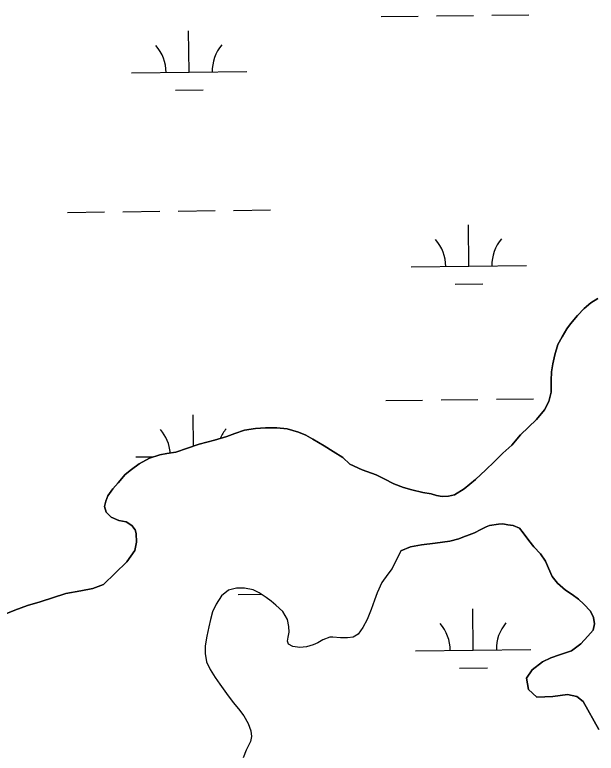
# Model space of a CAD drawing. Extents: x 3683613 to 3738215, y 469626 to 495384.
# Drawn here: x 3718363 to 3718867, y 491966 to 492606 of the extents above; entities that cross this region are included whole.
import ezdxf

# ---------------------------------------------------------------- set-up
doc = ezdxf.new("R2010")
doc.units = 0
doc.layers.add('V-TOPO-SHOR', color=7, linetype='Continuous')
doc.layers.add('V-WETL-SWMP', color=7, linetype='Continuous')

msp = doc.modelspace()

# ---------------------------------------------------------------- linework, layer by layer
at = {"layer": 'V-TOPO-SHOR'}
for points in [[(3718868.5, 492360.21), (3718862.41, 492356.27), (3718856.57, 492351.42), (3718850.88, 492345.39), (3718844.67, 492338.07), (3718841.43, 492333.75), (3718837.43, 492326.96), (3718833.82, 492320.17), (3718831.14, 492311.3), (3718829.36, 492303.6), (3718828.22, 492296.57), (3718827.87, 492289.01), (3718827.9, 492284.58), (3718827.93, 492278.98), (3718826.02, 492271.03), (3718822.28, 492263.72), (3718815.3, 492255.22), (3718801.31, 492241.98), (3718793.8, 492232.96), (3718786.16, 492226.01), (3718778.39, 492218.55), (3718771.26, 492211.61), (3718762.32, 492203.35), (3718752.47, 492195.23), (3718744.03, 492190.1), (3718738.83, 492188.77), (3718733.36, 492188.74), (3718728.67, 492189.5), (3718723.84, 492190.9), (3718716.67, 492192.17), (3718707.29, 492194.33), (3718699.98, 492196.5), (3718691.5, 492199.58), (3718683.27, 492203.83), (3718676.09, 492207.31), (3718664.09, 492211.67), (3718653.38, 492216.69), (3718647.23, 492222.26), (3718639, 492227.55), (3718631.15, 492232.59), (3718621.35, 492238.26), (3718615.22, 492241.61), (3718608.82, 492244.31), (3718599.04, 492247.12), (3718590.18, 492247.99), (3718580.41, 492248.19), (3718571.69, 492247.5), (3718562.06, 492246.01), (3718553.74, 492243.1), (3718546.85, 492240.72), (3718536.06, 492237.4), (3718522.67, 492233.81), (3718502.65, 492226.93), (3718494.71, 492225.85), (3718488.6, 492224.77), (3718479.76, 492221.86), (3718470.67, 492216.99), (3718464.19, 492212.14), (3718458.74, 492207.55), (3718452.66, 492200.48), (3718447.87, 492195.12), (3718443.74, 492189.1), (3718441.81, 492184.67), (3718440.79, 492179.97), (3718442.25, 492175.16), (3718446.58, 492170.63), (3718453.23, 492167.93), (3718459.49, 492166.66), (3718464.33, 492163.56), (3718467.21, 492159.67), (3718468.27, 492156.55), (3718468.57, 492149), (3718466.92, 492141.7), (3718460.2, 492132.03), (3718439.86, 492112.38), (3718430.51, 492108.81), (3718420.23, 492106.8), (3718407.35, 492104.65), (3718384.86, 492097.49), (3718373.94, 492094.05), (3718363.15, 492090.21), (3718350.42, 492084.93)], [(3718697.67, 492141.64), (3718706.13, 492145.08), (3718715.51, 492146.82), (3718727.37, 492148.32), (3718740.15, 492149.83), (3718747.96, 492151.96), (3718751.47, 492153.28), (3718756.81, 492155.27), (3718761.5, 492157.12), (3718766.83, 492159.89), (3718771.51, 492162.39), (3718774.37, 492163.45), (3718782.19, 492164.54), (3718786.1, 492164.82), (3718790.41, 492164.19), (3718794.98, 492163.43), (3718800.34, 492161.24), (3718803.75, 492157.09), (3718808.61, 492150.47), (3718812.82, 492145.14), (3718818.59, 492139.04), (3718823.06, 492132.55), (3718825.7, 492126.56), (3718828.74, 492119.41), (3718833.47, 492113.56), (3718840.28, 492107.6), (3718846.17, 492103.72), (3718851.54, 492099.57), (3718856.13, 492095.43), (3718861.9, 492089.33), (3718864.54, 492083.73), (3718865.48, 492078.26), (3718864.21, 492072.91), (3718859.8, 492067.54), (3718853.71, 492061.11), (3718845.53, 492054.94), (3718835.24, 492051.36), (3718827.56, 492048.71), (3718820.28, 492045.28), (3718811.58, 492038.32), (3718806.53, 492031.38), (3718808.15, 492021.47), (3718815.62, 492014.73), (3718829.44, 492015.46), (3718841.95, 492016.96), (3718850.31, 492015.32), (3718855.55, 492011.17), (3718869.25, 491986.86)], [(3718697.67, 492141.64), (3718690.07, 492126.35), (3718686.32, 492121.26), (3718681.15, 492114.19), (3718677.03, 492105.05), (3718674.85, 492098.78), (3718671.77, 492090.82), (3718668.3, 492082.2), (3718664.69, 492075.14), (3718660.55, 492069.26), (3718656.26, 492066.63), (3718651.45, 492066.08), (3718645.45, 492066.31), (3718638.68, 492066.79), (3718635.94, 492066.78), (3718629.96, 492064.53), (3718625.68, 492061.77), (3718621.52, 492060.06), (3718615.92, 492058.46), (3718610.19, 492057.78), (3718603.94, 492058.53), (3718600.27, 492060.59), (3718599.48, 492063.19), (3718599.85, 492066.84), (3718600.74, 492071.15), (3718600.45, 492075.97), (3718599.25, 492082.08), (3718595.3, 492088.96), (3718589.28, 492094.54), (3718585.22, 492098.03), (3718580.77, 492101.26), (3718574.75, 492105.27), (3718569.66, 492107.72), (3718562.1, 492109.11), (3718555.06, 492109.2), (3718548.3, 492107.34), (3718542.07, 492102.48), (3718537.42, 492095.29), (3718534.46, 492088.63), (3718532.67, 492082.11), (3718531.27, 492075.85), (3718529.49, 492067.5), (3718528.11, 492059.28), (3718527.88, 492052.64), (3718529.09, 492045.48), (3718532.39, 492038.72), (3718536.73, 492031.84), (3718540.79, 492026), (3718546.57, 492017.95), (3718552.35, 492010.17), (3718556.94, 492004.72), (3718561.53, 491998.49), (3718565.35, 491991.87), (3718567.46, 491985.63), (3718568.14, 491980.68), (3718567.25, 491976.25), (3718563.65, 491968.93), (3718560.82, 491962.14)]]:
    msp.add_lwpolyline(points, dxfattribs=at)
at = {"layer": 'V-WETL-SWMP'}
for p, q in [((3718680.63, 492604.43), (3718712.63, 492604.8)), ((3718728.63, 492604.99), (3718760.62, 492605.36)), ((3718776.62, 492605.55), (3718808.62, 492605.92)), ((3718514.12, 492556.06), (3718513.7, 492592.06)), ((3718464.12, 492555.48), (3718564.11, 492556.64)), ((3718502.3, 492540.49), (3718526.3, 492540.77)), ((3718408.68, 492434.75), (3718440.68, 492435.13)), ((3718456.67, 492435.31), (3718488.67, 492435.69)), ((3718504.67, 492435.87), (3718536.67, 492436.24)), ((3718552.67, 492436.43), (3718584.67, 492436.8)), ((3718756.56, 492388.06), (3718756.14, 492424.06)), ((3718706.56, 492387.48), (3718806.56, 492388.64)), ((3718744.74, 492372.49), (3718768.74, 492372.77)), ((3718862.41, 492356.27), (3718868.5, 492360.21)), ((3718850.88, 492345.39), (3718856.57, 492351.42)), ((3718856.57, 492351.42), (3718862.41, 492356.27)), ((3718844.67, 492338.07), (3718850.88, 492345.39)), ((3718837.43, 492326.96), (3718841.43, 492333.75)), ((3718841.43, 492333.75), (3718844.67, 492338.07)), ((3718833.82, 492320.17), (3718837.43, 492326.96)), ((3718831.14, 492311.3), (3718833.82, 492320.17)), ((3718829.36, 492303.6), (3718831.14, 492311.3)), ((3718828.22, 492296.57), (3718829.36, 492303.6)), ((3718827.87, 492289.01), (3718828.22, 492296.57)), ((3718827.93, 492278.98), (3718827.87, 492289.01)), ((3718826.02, 492271.03), (3718827.93, 492278.98)), ((3718684.5, 492271.78), (3718716.5, 492272.15)), ((3718732.5, 492272.34), (3718764.5, 492272.71)), ((3718780.49, 492272.9), (3718812.49, 492273.27)), ((3718822.28, 492263.72), (3718826.02, 492271.03)), ((3718815.3, 492255.21), (3718822.28, 492263.72)), ((3718517.89, 492232.17), (3718517.57, 492259.41)), ((3718801.31, 492241.98), (3718815.3, 492255.21)), ((3718546.85, 492240.72), (3718553.74, 492243.1)), ((3718553.74, 492243.1), (3718562.06, 492246.01)), ((3718562.06, 492246.01), (3718571.69, 492247.49)), ((3718571.69, 492247.49), (3718580.41, 492248.19)), ((3718580.41, 492248.19), (3718590.18, 492247.99)), ((3718590.18, 492247.99), (3718599.04, 492247.12)), ((3718599.04, 492247.12), (3718608.82, 492244.31)), ((3718608.82, 492244.31), (3718615.22, 492241.61)), ((3718522.67, 492233.81), (3718536.06, 492237.4)), ((3718536.06, 492237.4), (3718546.85, 492240.72)), ((3718615.22, 492241.61), (3718621.36, 492238.26)), ((3718621.36, 492238.26), (3718631.15, 492232.59)), ((3718793.8, 492232.96), (3718801.31, 492241.98)), ((3718502.65, 492226.93), (3718522.67, 492233.81)), ((3718631.15, 492232.59), (3718639, 492227.55)), ((3718786.16, 492226.01), (3718793.8, 492232.96)), ((3718479.76, 492221.86), (3718488.6, 492224.77)), ((3718488.6, 492224.77), (3718494.72, 492225.85)), ((3718494.72, 492225.85), (3718502.65, 492226.93)), ((3718639, 492227.55), (3718647.23, 492222.26)), ((3718778.39, 492218.55), (3718786.16, 492226.01)), ((3718464.19, 492212.13), (3718470.67, 492216.99)), ((3718467.99, 492222.83), (3718483.24, 492223)), ((3718470.67, 492216.99), (3718479.76, 492221.86)), ((3718647.23, 492222.26), (3718653.38, 492216.69)), ((3718653.38, 492216.69), (3718664.09, 492211.67)), ((3718771.26, 492211.61), (3718778.39, 492218.55)), ((3718458.74, 492207.55), (3718464.19, 492212.13)), ((3718664.09, 492211.67), (3718676.09, 492207.31)), ((3718762.32, 492203.35), (3718771.26, 492211.61)), ((3718452.66, 492200.48), (3718458.74, 492207.55)), ((3718676.09, 492207.31), (3718683.27, 492203.83)), ((3718447.87, 492195.12), (3718452.66, 492200.48)), ((3718683.27, 492203.83), (3718691.5, 492199.58)), ((3718691.5, 492199.58), (3718699.98, 492196.5)), ((3718752.47, 492195.23), (3718762.32, 492203.35)), ((3718443.74, 492189.1), (3718447.87, 492195.12)), ((3718699.98, 492196.5), (3718707.29, 492194.33)), ((3718707.29, 492194.33), (3718716.67, 492192.16)), ((3718716.67, 492192.16), (3718723.84, 492190.9)), ((3718744.03, 492190.1), (3718752.47, 492195.23)), ((3718441.81, 492184.66), (3718443.74, 492189.1)), ((3718723.84, 492190.9), (3718728.67, 492189.5)), ((3718728.67, 492189.5), (3718733.36, 492188.74)), ((3718733.36, 492188.74), (3718738.83, 492188.77)), ((3718738.83, 492188.77), (3718744.03, 492190.1)), ((3718440.79, 492179.97), (3718441.81, 492184.66)), ((3718442.25, 492175.16), (3718440.79, 492179.97)), ((3718446.58, 492170.63), (3718442.25, 492175.16)), ((3718453.23, 492167.93), (3718446.58, 492170.63)), ((3718459.49, 492166.66), (3718453.23, 492167.93)), ((3718464.33, 492163.56), (3718459.49, 492166.66)), ((3718467.21, 492159.67), (3718464.33, 492163.56)), ((3718468.27, 492156.55), (3718467.21, 492159.67)), ((3718766.83, 492159.89), (3718761.5, 492157.12)), ((3718771.51, 492162.39), (3718766.83, 492159.89)), ((3718774.37, 492163.45), (3718771.51, 492162.39)), ((3718782.19, 492164.54), (3718774.37, 492163.45)), ((3718786.1, 492164.82), (3718782.19, 492164.54)), ((3718790.41, 492164.19), (3718786.1, 492164.82)), ((3718794.98, 492163.43), (3718790.41, 492164.19)), ((3718800.34, 492161.24), (3718794.98, 492163.43)), ((3718803.75, 492157.09), (3718800.34, 492161.24)), ((3718468.57, 492149), (3718468.27, 492156.55)), ((3718751.47, 492153.28), (3718747.96, 492151.96)), ((3718756.81, 492155.27), (3718751.47, 492153.28)), ((3718761.5, 492157.12), (3718756.81, 492155.27)), ((3718808.62, 492150.47), (3718803.75, 492157.09)), ((3718466.92, 492141.7), (3718468.57, 492149)), ((3718715.51, 492146.82), (3718706.13, 492145.08)), ((3718727.37, 492148.32), (3718715.51, 492146.82)), ((3718740.15, 492149.83), (3718727.37, 492148.32)), ((3718747.96, 492151.96), (3718740.15, 492149.83)), ((3718812.82, 492145.14), (3718808.62, 492150.47)), ((3718460.2, 492132.02), (3718466.92, 492141.7)), ((3718697.67, 492141.64), (3718690.07, 492126.35)), ((3718706.13, 492145.08), (3718697.67, 492141.64)), ((3718818.59, 492139.04), (3718812.82, 492145.14)), ((3718823.06, 492132.55), (3718818.59, 492139.04)), ((3718439.86, 492112.38), (3718460.2, 492132.02)), ((3718825.7, 492126.56), (3718823.06, 492132.55)), ((3718686.32, 492121.25), (3718681.15, 492114.19)), ((3718690.07, 492126.35), (3718686.32, 492121.25)), ((3718828.74, 492119.4), (3718825.7, 492126.56)), ((3718833.47, 492113.56), (3718828.74, 492119.4)), ((3718420.23, 492106.8), (3718430.51, 492108.81)), ((3718430.51, 492108.81), (3718439.86, 492112.38)), ((3718555.06, 492109.2), (3718548.3, 492107.34)), ((3718562.1, 492109.11), (3718555.06, 492109.2)), ((3718569.66, 492107.71), (3718562.1, 492109.11)), ((3718681.15, 492114.19), (3718677.03, 492105.05)), ((3718840.28, 492107.6), (3718833.47, 492113.56)), ((3718384.86, 492097.49), (3718407.35, 492104.65)), ((3718407.35, 492104.65), (3718420.23, 492106.8)), ((3718542.07, 492102.48), (3718537.42, 492095.29)), ((3718548.3, 492107.34), (3718542.07, 492102.48)), ((3718556.54, 492103.78), (3718576.64, 492104.01)), ((3718574.76, 492105.27), (3718569.66, 492107.71)), ((3718580.77, 492101.26), (3718574.76, 492105.27)), ((3718677.03, 492105.05), (3718674.85, 492098.78)), ((3718846.17, 492103.72), (3718840.28, 492107.6)), ((3718851.54, 492099.57), (3718846.17, 492103.72)), ((3718373.94, 492094.05), (3718384.86, 492097.49)), ((3718537.42, 492095.29), (3718534.46, 492088.63)), ((3718585.22, 492098.03), (3718580.77, 492101.26)), ((3718589.28, 492094.53), (3718585.22, 492098.03)), ((3718674.85, 492098.78), (3718671.77, 492090.82)), ((3718856.13, 492095.43), (3718851.54, 492099.57)), ((3718861.9, 492089.33), (3718856.13, 492095.43)), ((3718350.42, 492084.93), (3718363.15, 492090.21)), ((3718363.15, 492090.21), (3718373.94, 492094.05)), ((3718595.3, 492088.96), (3718589.28, 492094.53)), ((3718599.25, 492082.08), (3718595.3, 492088.96)), ((3718671.77, 492090.82), (3718668.3, 492082.2)), ((3718760.43, 492055.41), (3718760.01, 492091.4)), ((3718864.54, 492083.73), (3718861.9, 492089.33)), ((3718534.46, 492088.63), (3718532.67, 492082.11)), ((3718865.49, 492078.26), (3718864.54, 492083.73)), ((3718532.67, 492082.11), (3718531.27, 492075.85)), ((3718600.45, 492075.96), (3718599.25, 492082.08)), ((3718600.74, 492071.15), (3718600.45, 492075.96)), ((3718668.3, 492082.2), (3718664.69, 492075.14)), ((3718864.21, 492072.91), (3718865.49, 492078.26)), ((3718531.27, 492075.85), (3718529.49, 492067.5)), ((3718599.85, 492066.84), (3718600.74, 492071.15)), ((3718664.69, 492075.14), (3718660.55, 492069.26)), ((3718859.81, 492067.54), (3718864.21, 492072.91)), ((3718529.49, 492067.5), (3718528.11, 492059.28)), ((3718599.48, 492063.19), (3718599.85, 492066.84)), ((3718600.28, 492060.59), (3718599.48, 492063.19)), ((3718629.96, 492064.53), (3718625.67, 492061.77)), ((3718635.94, 492066.78), (3718629.96, 492064.53)), ((3718638.68, 492066.79), (3718635.94, 492066.78)), ((3718645.45, 492066.31), (3718638.68, 492066.79)), ((3718651.45, 492066.08), (3718645.45, 492066.31)), ((3718656.26, 492066.63), (3718651.45, 492066.08)), ((3718660.55, 492069.26), (3718656.26, 492066.63)), ((3718853.71, 492061.11), (3718859.81, 492067.54)), ((3718528.11, 492059.28), (3718527.88, 492052.64)), ((3718603.94, 492058.53), (3718600.28, 492060.59)), ((3718610.19, 492057.78), (3718603.94, 492058.53)), ((3718615.92, 492058.46), (3718610.19, 492057.78)), ((3718621.52, 492060.06), (3718615.92, 492058.46)), ((3718625.67, 492061.77), (3718621.52, 492060.06)), ((3718845.53, 492054.94), (3718853.71, 492061.11)), ((3718527.88, 492052.64), (3718529.09, 492045.48)), ((3718710.44, 492054.82), (3718810.43, 492055.99)), ((3718827.56, 492048.71), (3718835.24, 492051.36)), ((3718835.24, 492051.36), (3718845.53, 492054.94)), ((3718529.09, 492045.48), (3718532.39, 492038.72)), ((3718811.58, 492038.32), (3718820.28, 492045.28)), ((3718820.28, 492045.28), (3718827.56, 492048.71)), ((3718532.39, 492038.72), (3718536.73, 492031.84)), ((3718748.61, 492039.84), (3718772.61, 492040.11)), ((3718806.53, 492031.38), (3718811.58, 492038.32)), ((3718536.73, 492031.84), (3718540.8, 492026)), ((3718808.15, 492021.47), (3718806.53, 492031.38)), ((3718540.8, 492026), (3718546.57, 492017.95)), ((3718815.62, 492014.73), (3718808.15, 492021.47)), ((3718546.57, 492017.95), (3718552.35, 492010.17)), ((3718829.44, 492015.46), (3718815.62, 492014.73)), ((3718841.95, 492016.96), (3718829.44, 492015.46)), ((3718850.31, 492015.31), (3718841.95, 492016.96)), ((3718855.55, 492011.17), (3718850.31, 492015.31)), ((3718552.35, 492010.17), (3718556.94, 492004.72)), ((3718869.25, 491986.86), (3718855.55, 492011.17)), ((3718556.94, 492004.72), (3718561.53, 491998.49)), ((3718561.53, 491998.49), (3718565.35, 491991.87)), ((3718565.35, 491991.87), (3718567.47, 491985.63)), ((3718568.14, 491980.68), (3718567.26, 491976.25)), ((3718567.47, 491985.63), (3718568.14, 491980.68)), ((3718567.26, 491976.25), (3718563.65, 491968.93)), ((3718563.65, 491968.93), (3718560.82, 491962.14))]:
    msp.add_line(p, q, dxfattribs=at)
for centre, start, end in [((3718458.87, 492555.89), 359.89486, 41.43852), ((3718569.35, 492557.18), 139.89486, 181.43852), ((3718701.32, 492387.89), 359.89486, 41.43852), ((3718811.79, 492389.18), 139.89486, 181.43852), ((3718462.74, 492223.24), 4.94041, 41.43852), ((3718573.22, 492224.53), 139.89486, 155.8671), ((3718705.19, 492055.24), 359.89486, 41.43852), ((3718815.67, 492056.52), 139.89486, 181.43852)]:
    msp.add_arc(centre, 35.25, start, end, dxfattribs=at)

doc.saveas('drawing.dxf')
